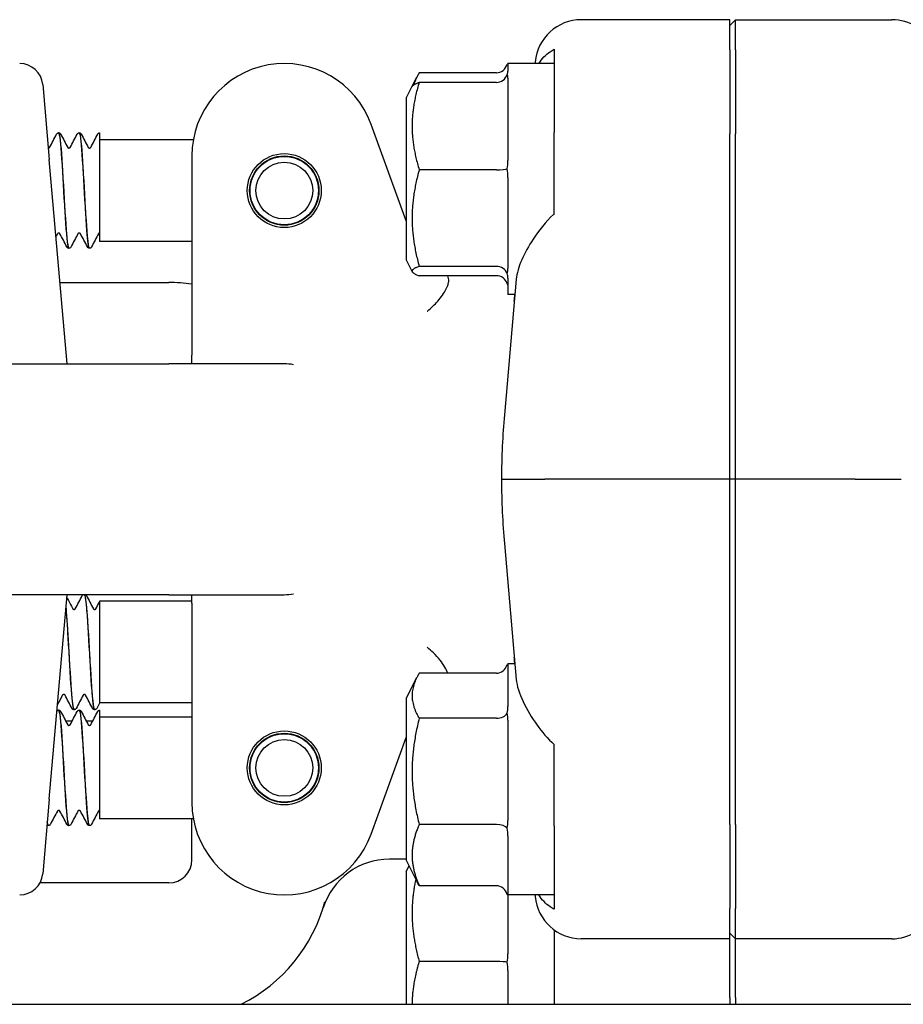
# Model space of a CAD drawing. Header units: inches. Extents: x 18 to 846, y -67 to 561.
# Tile 276 of 656: x 319.34 to 321.73, y 161.86 to 164.53. Entities that reach past the tile are written whole.
import ezdxf

# ---------------------------------------------------------------- set-up
doc = ezdxf.new("R2010")
doc.units = ezdxf.units.IN
doc.header["$LTSCALE"] = 24
doc.header["$MEASUREMENT"] = 0
doc.layers.add('Visible (ANSI)', color=7, linetype='Continuous', lineweight=30)

msp = doc.modelspace()

# ---------------------------------------------------------------- linework, layer by layer
at = {"layer": 'Visible (ANSI)'}
for p, q in [((321.25939, 164.52965), (320.85778, 164.52965)), ((321.27501, 164.52965), (321.25939, 164.51396)), ((321.25939, 164.44787), (321.25939, 164.52965)), ((321.27501, 164.44787), (321.27501, 164.52965)), ((321.27501, 164.52965), (321.69736, 164.52965)), ((321.25939, 164.44787), (321.25939, 164.22061)), ((321.27501, 164.44787), (321.27501, 164.22061)), ((320.78439, 164.42899), (320.78439, 164.36264)), ((320.65939, 164.4109), (320.65939, 164.39045)), ((320.78439, 164.4109), (320.65939, 164.4109)), ((320.73318, 164.41506), (320.73281, 164.4109)), ((320.40049, 164.34935), (320.41293, 164.37424)), ((320.62814, 164.38597), (320.41935, 164.38597)), ((320.65939, 164.3713), (320.65939, 164.14813)), ((319.40095, 164.35384), (319.41867, 164.15134)), ((320.38439, 164.31715), (320.40049, 164.34935)), ((320.62814, 164.36003), (320.41935, 164.36003)), ((320.78439, 164.34613), (320.78439, 164.22432)), ((320.38439, 164.31715), (320.38439, 163.87965)), ((320.38439, 163.98518), (320.28931, 164.2464)), ((319.44436, 164.2234), (319.44377, 164.2234)), ((319.49997, 164.2234), (319.49938, 164.2234)), ((319.55439, 164.22334), (319.55439, 164.20696)), ((319.55439, 164.20696), (319.55439, 164.09556)), ((319.80825, 164.20465), (319.55439, 164.20465)), ((320.78439, 164.00346), (320.78439, 164.22432)), ((321.25939, 163.2859), (321.25939, 164.22061)), ((321.27501, 163.2859), (321.27501, 164.22061)), ((319.46705, 163.5984), (319.41867, 164.15134)), ((319.80439, 164.1609), (319.80439, 163.81405)), ((320.62814, 164.12356), (320.41935, 164.12356)), ((320.65939, 164.10299), (320.65939, 163.85608)), ((319.55439, 164.09556), (319.55439, 163.92965)), ((319.80439, 163.92965), (319.55439, 163.92965)), ((319.47216, 163.9109), (319.47158, 163.9109)), ((319.52777, 163.9109), (319.52719, 163.9109)), ((320.38439, 163.87965), (320.40049, 163.84744)), ((320.62814, 163.86193), (320.41935, 163.86193)), ((320.62814, 163.83677), (320.41935, 163.83677)), ((319.4478, 163.8184), (319.74189, 163.8184)), ((319.80439, 163.81405), (319.80439, 163.62153)), ((320.68177, 163.82753), (320.64964, 163.46021)), ((320.65939, 163.83009), (320.65939, 163.7859)), ((320.67813, 163.7859), (320.65939, 163.7859)), ((319.80439, 163.5984), (319.80439, 163.62153)), ((318.69189, 163.5984), (319.74189, 163.5984)), ((320.05439, 163.5984), (319.74189, 163.5984)), ((320.64203, 163.2859), (320.75891, 163.2859)), ((321.25939, 163.2859), (320.75891, 163.2859)), ((321.27501, 163.2859), (321.25939, 163.2859)), ((321.25939, 162.35118), (321.25939, 163.2859)), ((321.27501, 162.35118), (321.27501, 163.2859)), ((321.59849, 163.2859), (321.27501, 163.2859)), ((321.59849, 163.2859), (321.7231, 163.2859)), ((320.64964, 163.11159), (320.68177, 162.74426)), ((319.74189, 162.9734), (318.69189, 162.9734)), ((319.41867, 162.42045), (319.46705, 162.9734)), ((319.55439, 162.9559), (319.55439, 162.6809)), ((319.80439, 162.9559), (319.55439, 162.9559)), ((319.74189, 162.9734), (320.05439, 162.9734)), ((319.80439, 162.95027), (319.80439, 162.9734)), ((319.80439, 162.95027), (319.80439, 162.75774)), ((320.65939, 162.7859), (320.65939, 162.67073)), ((320.67813, 162.7859), (320.65939, 162.7859)), ((319.80439, 162.75774), (319.80439, 162.4109)), ((320.38439, 162.69215), (320.41293, 162.74924)), ((320.62814, 162.76097), (320.41935, 162.76097)), ((320.38439, 162.69215), (320.38439, 162.25465)), ((319.44436, 162.6609), (319.44377, 162.6609)), ((319.48606, 162.66215), (319.48548, 162.66215)), ((319.49997, 162.6609), (319.49938, 162.6609)), ((319.54167, 162.66215), (319.54109, 162.66215)), ((319.55439, 162.6809), (319.55439, 162.67995)), ((319.80439, 162.6809), (319.55439, 162.6809)), ((319.55439, 162.66084), (319.55439, 162.64446)), ((319.55439, 162.64446), (319.55439, 162.53306)), ((319.80439, 162.64215), (319.55439, 162.64215)), ((320.62814, 162.63897), (320.41935, 162.63897)), ((320.65939, 162.63361), (320.65939, 162.36221)), ((319.48027, 162.6309), (319.46347, 162.6309)), ((319.53588, 162.6309), (319.51908, 162.6309)), ((320.28931, 162.32539), (320.38439, 162.58661)), ((320.78439, 162.34747), (320.78439, 162.56833)), ((319.55439, 162.53306), (319.55439, 162.36715)), ((319.9619, 162.5059), (319.96065, 162.5059)), ((320.14813, 162.5059), (320.14688, 162.5059)), ((319.41867, 162.42045), (319.40095, 162.21795)), ((319.80825, 162.36715), (319.55439, 162.36715)), ((319.80439, 162.2559), (319.80439, 162.36715)), ((319.41655, 162.3484), (319.41597, 162.3484)), ((319.47216, 162.3484), (319.47158, 162.3484)), ((319.52777, 162.3484), (319.52719, 162.3484)), ((320.62814, 162.3514), (320.41935, 162.3514)), ((320.78439, 162.34747), (320.78439, 162.22567)), ((321.25939, 162.35118), (321.25939, 162.12392)), ((321.27501, 162.35118), (321.27501, 162.12392)), ((320.65939, 162.32114), (320.65939, 162.16488)), ((320.38439, 162.25757), (320.33862, 162.25757)), ((320.38439, 162.25465), (320.41293, 162.19755)), ((320.38439, 162.22465), (320.39189, 162.23965)), ((320.38439, 162.22465), (320.38439, 161.86485)), ((320.78439, 162.20915), (320.78439, 162.1428)), ((319.74189, 162.1934), (319.39352, 162.1934)), ((320.62814, 162.18582), (320.41935, 162.18582)), ((320.65939, 162.16093), (320.65939, 162.1609)), ((320.65939, 162.1609), (320.65939, 162.0013)), ((320.78439, 162.1609), (320.65939, 162.1609)), ((320.73281, 162.1609), (320.73318, 162.15673)), ((321.25939, 162.04215), (321.25939, 162.12392)), ((321.27501, 162.04215), (321.27501, 162.12392)), ((321.27501, 162.04215), (321.25939, 162.05783)), ((321.25939, 162.04215), (320.85778, 162.04215)), ((321.25939, 161.88368), (321.25939, 162.04215)), ((321.27501, 161.88368), (321.27501, 162.04215)), ((321.69736, 162.04215), (321.27501, 162.04215)), ((320.62814, 161.98074), (320.41935, 161.98074)), ((320.65939, 161.95616), (320.65939, 161.86485)), ((309.30343, 161.86485), (331.67843, 161.86485)), ((320.78439, 161.88584), (320.78439, 161.86485)), ((321.25939, 161.88368), (321.25939, 161.86485)), ((321.27501, 161.88368), (321.27501, 161.86485))]:
    msp.add_line(p, q, dxfattribs=at)
for centre, radius in [((320.05439, 164.06715), 0.1), ((320.05439, 164.06715), 0.09375), ((320.05439, 164.06715), 0.0925), ((320.05439, 164.06715), 0.07688), ((320.05439, 162.50465), 0.1), ((320.05439, 162.50465), 0.09375), ((320.05439, 162.50465), 0.0925), ((320.05439, 162.50465), 0.07688)]:
    msp.add_circle(centre, radius, dxfattribs=at)
for centre, radius, start, end in [((319.33869, 164.3484), 0.0625, 5, 90), ((320.05439, 164.1609), 0.25, 20, 180), ((319.74189, 163.3809), 0.4375, 81.78679, 90), ((320.05439, 163.4734), 0.125, 78.3306, 90), ((320.05439, 163.0984), 0.125, 270, 281.6694), ((320.05439, 162.4109), 0.25, 180, 340), ((319.74189, 162.2559), 0.0625, 270, 0), ((320.33862, 162.07007), 0.1875, 90, 162.70338), ((319.33869, 162.2234), 0.0625, 270, 355), ((319.74189, 162.2559), 0.4375, 296.64411, 344.98183)]:
    msp.add_arc(centre, radius, start, end, dxfattribs=at)
for centre, major_axis, ratio, start_param, end_param in [((320.8577, 164.40417), (0.01094, 0.125), 0.9961657, 0.0869335, 1.5707963), ((321.69641, 164.40417), (0.08906, 0.08906), 0.9924325, 0.206047, 0.7816001), ((320.62814, 164.42192), (0, 0.03595), 0.8693335, 3.1415927, 4.3657422), ((320.62814, 164.39273), (0, -0.0327), 0.9555533, 0, 1.2241495), ((320.62814, 164.1267), (0.03125, 0), 0.1006388, 4.712389, 5.9365385), ((320.62814, 163.83237), (0.03125, 0), 0.9458753, 0.3466468, 1.5707963), ((320.62814, 163.80406), (0, 0.0327), 0.9555533, 5.0590358, 6.2831853), ((320.62814, 162.79692), (0, 0.03595), 0.8693335, 3.1415927, 4.3657422), ((320.62814, 162.65967), (0.03125, 0), 0.662309, 4.712389, 5.9365385), ((320.62814, 162.33615), (0.03125, 0), 0.4879975, 0.3466468, 1.5707963), ((320.62814, 162.14987), (0, 0.03595), 0.8693335, 5.0590358, 6.2831853), ((320.8577, 162.16762), (0.01094, -0.125), 0.9961657, 4.712389, 6.1962518), ((321.69641, 162.16762), (0.08906, -0.08906), 0.9924325, 5.5015852, 6.0771383), ((320.62814, 161.97759), (0.03125, 0), 0.1006388, 0.3466468, 1.5707963)]:
    msp.add_ellipse(centre, major_axis=major_axis, ratio=ratio, start_param=start_param, end_param=end_param, dxfattribs=at)
for points, knots in [([(320.74315, 164.41089), (320.75108, 164.42412), (320.76168, 164.4349), (320.77666, 164.44529), (320.78038, 164.44759), (320.78439, 164.44973)], [0.72464195, 0.72464195, 0.72464195, 0.72464195, 0.90366002, 0.90366002, 0.95550669, 0.95550669, 0.95550669, 0.95550669]), ([(319.43843, 164.21966), (319.43876, 164.22029), (319.43916, 164.22097), (319.4403, 164.22207), (319.4408, 164.22246), (319.44209, 164.22311), (319.4429, 164.22335), (319.44375, 164.2234)], [0, 0, 0, 0, 0.022095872, 0.022095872, 0.033561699, 0.033561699, 0.045438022, 0.045438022, 0.045438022, 0.045438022]), ([(319.44375, 164.22329), (319.44424, 164.22337), (319.44474, 164.22271), (319.44523, 164.22129), (319.44805, 164.21313), (319.45087, 164.17995), (319.45369, 164.13509), (319.45651, 164.09033), (319.45932, 164.03515), (319.46214, 163.99163), (319.46495, 163.94821), (319.46776, 163.91756), (319.47057, 163.91191), (319.47091, 163.91124), (319.47124, 163.91092), (319.47158, 163.91095)], [86.3909371, 86.3909371, 86.3909371, 86.3909371, 86.558303, 86.558303, 86.558303, 87.5147256, 87.5147256, 87.5147256, 88.4689986, 88.4689986, 88.4689986, 89.4213086, 89.4213086, 89.4213086, 89.5353906, 89.5353906, 89.5353906, 89.5353906]), ([(319.47219, 163.91109), (319.47144, 163.91097), (319.47069, 163.9125), (319.46995, 163.91576), (319.46714, 163.92805), (319.46432, 163.96465), (319.46151, 164.01095), (319.4587, 164.05724), (319.45589, 164.112), (319.45308, 164.15337), (319.45027, 164.19473), (319.44747, 164.22162), (319.44466, 164.22331), (319.44456, 164.22337), (319.44446, 164.22339), (319.44436, 164.22339)], [-95.8214368, -95.8214368, -95.8214368, -95.8214368, -95.568359, -95.568359, -95.568359, -94.6156683, -94.6156683, -94.6156683, -93.6632144, -93.6632144, -93.6632144, -92.7109946, -92.7109946, -92.7109946, -92.6769833, -92.6769833, -92.6769833, -92.6769833]), ([(319.44438, 164.2234), (319.44551, 164.22334), (319.44658, 164.22291), (319.44805, 164.22193), (319.44853, 164.2214), (319.44924, 164.22048), (319.44949, 164.22007), (319.4497, 164.21966)], [0, 0, 0, 0, 0.015967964, 0.015967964, 0.031253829, 0.031253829, 0.045415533, 0.045415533, 0.045415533, 0.045415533]), ([(319.49404, 164.21966), (319.49437, 164.22029), (319.49477, 164.22097), (319.49591, 164.22207), (319.49641, 164.22246), (319.4977, 164.22311), (319.49852, 164.22335), (319.49936, 164.2234)], [0, 0, 0, 0, 0.022095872, 0.022095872, 0.033561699, 0.033561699, 0.045438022, 0.045438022, 0.045438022, 0.045438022]), ([(319.49936, 164.22308), (319.50104, 164.22307), (319.50272, 164.21491), (319.5044, 164.19902), (319.50721, 164.17236), (319.51002, 164.12467), (319.51284, 164.07504), (319.51564, 164.0256), (319.51845, 163.97554), (319.52125, 163.94477), (319.52323, 163.92304), (319.52521, 163.91135), (319.52719, 163.91114)], [92.6741224, 92.6741224, 92.6741224, 92.6741224, 93.2431504, 93.2431504, 93.2431504, 94.1972517, 94.1972517, 94.1972517, 95.1476373, 95.1476373, 95.1476373, 95.8185759, 95.8185759, 95.8185759, 95.8185759]), ([(319.5278, 163.91098), (319.52539, 163.91111), (319.52299, 163.92885), (319.52058, 163.95965), (319.51777, 163.99572), (319.51495, 164.04875), (319.51214, 164.0975), (319.50932, 164.14624), (319.50651, 164.18941), (319.5037, 164.20973), (319.50245, 164.21871), (319.50121, 164.22312), (319.49997, 164.22307)], [-102.1046221, -102.1046221, -102.1046221, -102.1046221, -101.2896371, -101.2896371, -101.2896371, -100.3354652, -100.3354652, -100.3354652, -99.3815473, -99.3815473, -99.3815473, -98.9601686, -98.9601686, -98.9601686, -98.9601686]), ([(319.49999, 164.2234), (319.50113, 164.22334), (319.50219, 164.22291), (319.50366, 164.22193), (319.50414, 164.2214), (319.50485, 164.22048), (319.5051, 164.22007), (319.50531, 164.21966)], [0, 0, 0, 0, 0.015967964, 0.015967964, 0.031253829, 0.031253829, 0.045415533, 0.045415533, 0.045415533, 0.045415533]), ([(319.54965, 164.21966), (319.54996, 164.22026), (319.55034, 164.22089), (319.55136, 164.22192), (319.55179, 164.22229), (319.55291, 164.22294), (319.55362, 164.22322), (319.55439, 164.22334)], [0, 0, 0, 0, 0.020860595, 0.020860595, 0.031618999, 0.031618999, 0.042693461, 0.042693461, 0.042693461, 0.042693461]), ([(319.41626, 164.18221), (319.41733, 164.18221), (319.41833, 164.18266), (319.41929, 164.18336), (319.41948, 164.18362), (319.41961, 164.1838), (319.41963, 164.18383), (319.41963, 164.18383)], [0, 0, 0, 0, 0.017919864, 0.017919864, 0.032518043, 0.032518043, 0.040461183, 0.040461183, 0.040461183, 0.040461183]), ([(319.4685, 164.18383), (319.4685, 164.18383), (319.46857, 164.18367), (319.46912, 164.18314), (319.46946, 164.18287), (319.47048, 164.18239), (319.47117, 164.18221), (319.47187, 164.18221)], [0.003893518, 0.003893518, 0.003893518, 0.003893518, 0.02135506, 0.02135506, 0.032660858, 0.032660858, 0.044379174, 0.044379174, 0.044379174, 0.044379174]), ([(319.47187, 164.18221), (319.47294, 164.18221), (319.47394, 164.18266), (319.4749, 164.18336), (319.47509, 164.18362), (319.47523, 164.1838), (319.47524, 164.18383), (319.47524, 164.18383)], [0, 0, 0, 0, 0.017919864, 0.017919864, 0.032518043, 0.032518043, 0.040461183, 0.040461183, 0.040461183, 0.040461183]), ([(319.52411, 164.18383), (319.52411, 164.18383), (319.52418, 164.18367), (319.52473, 164.18314), (319.52507, 164.18287), (319.52609, 164.18239), (319.52678, 164.18221), (319.52748, 164.18221)], [0.003893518, 0.003893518, 0.003893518, 0.003893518, 0.02135506, 0.02135506, 0.032660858, 0.032660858, 0.044379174, 0.044379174, 0.044379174, 0.044379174]), ([(319.52748, 164.18221), (319.52855, 164.18221), (319.52955, 164.18266), (319.53051, 164.18336), (319.5307, 164.18362), (319.53084, 164.1838), (319.53085, 164.18383), (319.53085, 164.18383)], [0, 0, 0, 0, 0.017919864, 0.017919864, 0.032518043, 0.032518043, 0.040461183, 0.040461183, 0.040461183, 0.040461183]), ([(320.78439, 164.00346), (320.78385, 164.00301), (320.78331, 164.00256), (320.76143, 163.98386), (320.74174, 163.95744), (320.71572, 163.91761), (320.70475, 163.89815), (320.68849, 163.86087), (320.68313, 163.84303), (320.68177, 163.82753)], [1.27338526, 1.27338526, 1.27338526, 1.27338526, 1.27873688, 1.27873688, 1.4959744, 1.4959744, 1.66977331, 1.66977331, 1.84048199, 1.84048199, 1.84048199, 1.84048199]), ([(319.44406, 163.95208), (319.44299, 163.95208), (319.44199, 163.95164), (319.44104, 163.95093), (319.44084, 163.95068), (319.44071, 163.95049), (319.44069, 163.95046), (319.44069, 163.95046)], [0, 0, 0, 0, 0.017919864, 0.017919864, 0.032518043, 0.032518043, 0.040461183, 0.040461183, 0.040461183, 0.040461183]), ([(319.44744, 163.95046), (319.44744, 163.95046), (319.44736, 163.95062), (319.44681, 163.95115), (319.44647, 163.95142), (319.44546, 163.9519), (319.44477, 163.95208), (319.44406, 163.95208)], [0.003893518, 0.003893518, 0.003893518, 0.003893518, 0.02135506, 0.02135506, 0.032660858, 0.032660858, 0.044379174, 0.044379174, 0.044379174, 0.044379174]), ([(319.49968, 163.95208), (319.4986, 163.95208), (319.49761, 163.95164), (319.49665, 163.95093), (319.49645, 163.95068), (319.49632, 163.95049), (319.4963, 163.95046), (319.4963, 163.95046)], [0, 0, 0, 0, 0.017919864, 0.017919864, 0.032518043, 0.032518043, 0.040461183, 0.040461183, 0.040461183, 0.040461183]), ([(319.50305, 163.95046), (319.50305, 163.95046), (319.50298, 163.95062), (319.50242, 163.95115), (319.50208, 163.95142), (319.50107, 163.9519), (319.50038, 163.95208), (319.49968, 163.95208)], [0.003893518, 0.003893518, 0.003893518, 0.003893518, 0.02135506, 0.02135506, 0.032660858, 0.032660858, 0.044379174, 0.044379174, 0.044379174, 0.044379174]), ([(319.55439, 163.95199), (319.55341, 163.95179), (319.5527, 163.95129), (319.55204, 163.95068), (319.55194, 163.9505), (319.55191, 163.95046), (319.55191, 163.95046), (319.55191, 163.95046)], [0, 0, 0, 0, 0.017397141, 0.017397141, 0.033013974, 0.033013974, 0.035372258, 0.035372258, 0.035372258, 0.035372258]), ([(319.47155, 163.9109), (319.47042, 163.91095), (319.46936, 163.91138), (319.46789, 163.91236), (319.4674, 163.91289), (319.4667, 163.91381), (319.46645, 163.91423), (319.46624, 163.91463)], [0, 0, 0, 0, 0.015967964, 0.015967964, 0.031253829, 0.031253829, 0.045415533, 0.045415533, 0.045415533, 0.045415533]), ([(319.4775, 163.91463), (319.47717, 163.914), (319.47677, 163.91333), (319.47563, 163.91222), (319.47514, 163.91183), (319.47385, 163.91118), (319.47303, 163.91094), (319.47219, 163.9109)], [0, 0, 0, 0, 0.022095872, 0.022095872, 0.033561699, 0.033561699, 0.045438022, 0.045438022, 0.045438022, 0.045438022]), ([(319.52716, 163.9109), (319.52603, 163.91095), (319.52497, 163.91138), (319.5235, 163.91236), (319.52301, 163.91289), (319.52231, 163.91381), (319.52206, 163.91423), (319.52185, 163.91463)], [0, 0, 0, 0, 0.015967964, 0.015967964, 0.031253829, 0.031253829, 0.045415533, 0.045415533, 0.045415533, 0.045415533]), ([(319.53311, 163.91463), (319.53278, 163.914), (319.53238, 163.91333), (319.53124, 163.91222), (319.53075, 163.91183), (319.52946, 163.91118), (319.52864, 163.91094), (319.5278, 163.9109)], [0, 0, 0, 0, 0.022095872, 0.022095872, 0.033561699, 0.033561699, 0.045438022, 0.045438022, 0.045438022, 0.045438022]), ([(320.44094, 163.74053), (320.4411, 163.74066), (320.44126, 163.74079), (320.45212, 163.74964), (320.46147, 163.75877), (320.47919, 163.77903), (320.48666, 163.78988), (320.49423, 163.80445), (320.49612, 163.80898), (320.4983, 163.81614), (320.49888, 163.81893), (320.49937, 163.82417), (320.49926, 163.82659), (320.49879, 163.82877)], [-0.0020759, -0.0020759, -0.0020759, -0.0020759, 0, 0, 0.13981454, 0.13981454, 0.31147859, 0.31147859, 0.39681645, 0.39681645, 0.45847322, 0.45847322, 0.52204096, 0.52204096, 0.52204096, 0.52204096]), ([(319.50794, 162.97091), (319.50828, 162.97154), (319.50868, 162.97222), (319.50958, 162.97309), (319.50975, 162.97325), (319.50995, 162.9734)], [0, 0, 0, 0, 0.022095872, 0.022095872, 0.026684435, 0.026684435, 0.026684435, 0.026684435]), ([(319.51441, 162.97328), (319.51669, 162.96795), (319.51897, 162.94709), (319.52125, 162.91554), (319.52409, 162.87624), (319.52694, 162.8214), (319.52978, 162.77336), (319.53259, 162.72579), (319.53541, 162.68616), (319.53822, 162.67031), (319.53918, 162.66492), (319.54013, 162.66233), (319.54109, 162.66242)], [94.3743552, 94.3743552, 94.3743552, 94.3743552, 95.1476373, 95.1476373, 95.1476373, 96.1109708, 96.1109708, 96.1109708, 97.0647023, 97.0647023, 97.0647023, 97.3893723, 97.3893723, 97.3893723, 97.3893723]), ([(319.5417, 162.66248), (319.54029, 162.66241), (319.53889, 162.66803), (319.53748, 162.67936), (319.53466, 162.70205), (319.53185, 162.74702), (319.52903, 162.79624), (319.52622, 162.84544), (319.5234, 162.8976), (319.52058, 162.93179), (319.51872, 162.95444), (319.51685, 162.96882), (319.51499, 162.97314)], [-103.6754184, -103.6754184, -103.6754184, -103.6754184, -103.1987551, -103.1987551, -103.1987551, -102.2440661, -102.2440661, -102.2440661, -101.2896371, -101.2896371, -101.2896371, -100.6575405, -100.6575405, -100.6575405, -100.6575405]), ([(319.51721, 162.9734), (319.51773, 162.97299), (319.51811, 162.97257), (319.51875, 162.97173), (319.519, 162.97132), (319.51921, 162.97091)], [0.018728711, 0.018728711, 0.018728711, 0.018728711, 0.031253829, 0.031253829, 0.045415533, 0.045415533, 0.045415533, 0.045415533]), ([(319.46391, 162.93741), (319.46613, 162.91188), (319.46835, 162.87513), (319.47057, 162.83618), (319.47337, 162.787), (319.47618, 162.73559), (319.47898, 162.70242), (319.48115, 162.67679), (319.48331, 162.66255), (319.48548, 162.6623)], [88.668594, 88.668594, 88.668594, 88.668594, 89.4213086, 89.4213086, 89.4213086, 90.3718388, 90.3718388, 90.3718388, 91.106187, 91.106187, 91.106187, 91.106187]), ([(319.48609, 162.66218), (319.48352, 162.66225), (319.48095, 162.6828), (319.47838, 162.71741), (319.47557, 162.75529), (319.47276, 162.809), (319.46995, 162.85709), (319.46803, 162.88988), (319.46611, 162.91946), (319.46419, 162.94062)], [-97.3922331, -97.3922331, -97.3922331, -97.3922331, -96.5212894, -96.5212894, -96.5212894, -95.568359, -95.568359, -95.568359, -94.918563, -94.918563, -94.918563, -94.918563]), ([(319.4824, 162.93508), (319.4824, 162.93508), (319.48247, 162.93492), (319.48302, 162.93439), (319.48337, 162.93412), (319.48438, 162.93364), (319.48507, 162.93346), (319.48577, 162.93346)], [0.003893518, 0.003893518, 0.003893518, 0.003893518, 0.02135506, 0.02135506, 0.032660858, 0.032660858, 0.044379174, 0.044379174, 0.044379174, 0.044379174]), ([(319.48577, 162.93346), (319.48685, 162.93346), (319.48784, 162.93391), (319.4888, 162.93461), (319.48899, 162.93487), (319.48913, 162.93505), (319.48915, 162.93508), (319.48915, 162.93508)], [0, 0, 0, 0, 0.017919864, 0.017919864, 0.032518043, 0.032518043, 0.040461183, 0.040461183, 0.040461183, 0.040461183]), ([(319.53801, 162.93508), (319.53801, 162.93508), (319.53808, 162.93492), (319.53863, 162.93439), (319.53898, 162.93412), (319.53999, 162.93364), (319.54068, 162.93346), (319.54138, 162.93346)], [0.003893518, 0.003893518, 0.003893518, 0.003893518, 0.02135506, 0.02135506, 0.032660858, 0.032660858, 0.044379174, 0.044379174, 0.044379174, 0.044379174]), ([(319.54138, 162.93346), (319.54246, 162.93346), (319.54345, 162.93391), (319.54441, 162.93461), (319.5446, 162.93487), (319.54474, 162.93505), (319.54476, 162.93508), (319.54476, 162.93508)], [0, 0, 0, 0, 0.017919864, 0.017919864, 0.032518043, 0.032518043, 0.040461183, 0.040461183, 0.040461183, 0.040461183]), ([(320.49663, 162.76097), (320.49486, 162.76606), (320.4922, 162.77166), (320.4816, 162.78971), (320.4712, 162.8031), (320.45263, 162.82129), (320.44721, 162.82615), (320.44125, 162.83101), (320.4411, 162.83114), (320.44094, 162.83127)], [0.14074754, 0.14074754, 0.14074754, 0.14074754, 0.24187268, 0.24187268, 0.44609948, 0.44609948, 0.52177136, 0.52177136, 0.52382638, 0.52382638, 0.52382638, 0.52382638]), ([(320.67785, 162.7859), (320.67772, 162.788), (320.67758, 162.79006), (320.67717, 162.79623), (320.67688, 162.80018), (320.67656, 162.8039)], [0.444334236, 0.444334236, 0.444334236, 0.444334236, 0.473337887, 0.473337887, 0.533365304, 0.533365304, 0.533365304, 0.533365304]), ([(320.68177, 162.74426), (320.68333, 162.72643), (320.69009, 162.70584), (320.71034, 162.66291), (320.72387, 162.64053), (320.7507, 162.60307), (320.76694, 162.58281), (320.78439, 162.56833)], [0.51551539, 0.51551539, 0.51551539, 0.51551539, 0.71204276, 0.71204276, 0.91166133, 0.91166133, 1.08359589, 1.08359589, 1.08359589, 1.08359589]), ([(319.45797, 162.70333), (319.45689, 162.70333), (319.4559, 162.70289), (319.45494, 162.70218), (319.45475, 162.70193), (319.45461, 162.70174), (319.45459, 162.70171), (319.45459, 162.70171)], [0, 0, 0, 0, 0.017919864, 0.017919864, 0.032518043, 0.032518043, 0.040461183, 0.040461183, 0.040461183, 0.040461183]), ([(319.46134, 162.70171), (319.46132, 162.70174), (319.46123, 162.70191), (319.46072, 162.7024), (319.46037, 162.70267), (319.45936, 162.70315), (319.45867, 162.70333), (319.45797, 162.70333)], [0.005742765, 0.005742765, 0.005742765, 0.005742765, 0.02135506, 0.02135506, 0.032660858, 0.032660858, 0.044379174, 0.044379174, 0.044379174, 0.044379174]), ([(319.51358, 162.70333), (319.5125, 162.70333), (319.51151, 162.70289), (319.51055, 162.70218), (319.51036, 162.70193), (319.51022, 162.70174), (319.5102, 162.70171), (319.5102, 162.70171)], [0, 0, 0, 0, 0.017919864, 0.017919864, 0.032518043, 0.032518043, 0.040461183, 0.040461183, 0.040461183, 0.040461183]), ([(319.51695, 162.70171), (319.51693, 162.70174), (319.51684, 162.70191), (319.51633, 162.7024), (319.51598, 162.70267), (319.51497, 162.70315), (319.51428, 162.70333), (319.51358, 162.70333)], [0.005742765, 0.005742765, 0.005742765, 0.005742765, 0.02135506, 0.02135506, 0.032660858, 0.032660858, 0.044379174, 0.044379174, 0.044379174, 0.044379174]), ([(319.43952, 162.65879), (319.43964, 162.65892), (319.43977, 162.65906), (319.4403, 162.65957), (319.4408, 162.65996), (319.44209, 162.66061), (319.4429, 162.66085), (319.44375, 162.6609)], [0.017920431, 0.017920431, 0.017920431, 0.017920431, 0.022095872, 0.022095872, 0.033561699, 0.033561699, 0.045438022, 0.045438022, 0.045438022, 0.045438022]), ([(319.44375, 162.66079), (319.44424, 162.66087), (319.44474, 162.66021), (319.44523, 162.65879), (319.44805, 162.65063), (319.45087, 162.61745), (319.45369, 162.57259), (319.45651, 162.52783), (319.45932, 162.47265), (319.46214, 162.42913), (319.46495, 162.38571), (319.46776, 162.35506), (319.47057, 162.34941), (319.47091, 162.34874), (319.47124, 162.34842), (319.47158, 162.34845)], [86.3909371, 86.3909371, 86.3909371, 86.3909371, 86.558303, 86.558303, 86.558303, 87.5147256, 87.5147256, 87.5147256, 88.4689986, 88.4689986, 88.4689986, 89.4213086, 89.4213086, 89.4213086, 89.5353906, 89.5353906, 89.5353906, 89.5353906]), ([(319.47219, 162.34859), (319.47144, 162.34847), (319.47069, 162.35), (319.46995, 162.35326), (319.46714, 162.36555), (319.46432, 162.40215), (319.46151, 162.44845), (319.4587, 162.49474), (319.45589, 162.5495), (319.45308, 162.59087), (319.45027, 162.63223), (319.44747, 162.65912), (319.44466, 162.66081), (319.44456, 162.66087), (319.44446, 162.66089), (319.44436, 162.66089)], [-95.8214368, -95.8214368, -95.8214368, -95.8214368, -95.568359, -95.568359, -95.568359, -94.6156683, -94.6156683, -94.6156683, -93.6632144, -93.6632144, -93.6632144, -92.7109946, -92.7109946, -92.7109946, -92.6769833, -92.6769833, -92.6769833, -92.6769833]), ([(319.44438, 162.6609), (319.44551, 162.66084), (319.44658, 162.66041), (319.44805, 162.65943), (319.44853, 162.6589), (319.44924, 162.65798), (319.44949, 162.65757), (319.4497, 162.65716)], [0, 0, 0, 0, 0.015967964, 0.015967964, 0.031253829, 0.031253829, 0.045415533, 0.045415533, 0.045415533, 0.045415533]), ([(319.48546, 162.66215), (319.48432, 162.6622), (319.48326, 162.66263), (319.48179, 162.66361), (319.48131, 162.66414), (319.4806, 162.66506), (319.48035, 162.66548), (319.48014, 162.66588)], [0, 0, 0, 0, 0.015967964, 0.015967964, 0.031253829, 0.031253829, 0.045415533, 0.045415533, 0.045415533, 0.045415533]), ([(319.49141, 162.66588), (319.49108, 162.66525), (319.49067, 162.66458), (319.48954, 162.66347), (319.48904, 162.66308), (319.48775, 162.66243), (319.48693, 162.66219), (319.48609, 162.66215)], [0, 0, 0, 0, 0.022095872, 0.022095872, 0.033561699, 0.033561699, 0.045438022, 0.045438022, 0.045438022, 0.045438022]), ([(319.49404, 162.65716), (319.49437, 162.65779), (319.49477, 162.65847), (319.49591, 162.65957), (319.49641, 162.65996), (319.4977, 162.66061), (319.49852, 162.66085), (319.49936, 162.6609)], [0, 0, 0, 0, 0.022095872, 0.022095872, 0.033561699, 0.033561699, 0.045438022, 0.045438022, 0.045438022, 0.045438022]), ([(319.49936, 162.66058), (319.50104, 162.66057), (319.50272, 162.65241), (319.5044, 162.63652), (319.50721, 162.60986), (319.51002, 162.56217), (319.51284, 162.51254), (319.51564, 162.4631), (319.51845, 162.41304), (319.52125, 162.38227), (319.52323, 162.36054), (319.52521, 162.34885), (319.52719, 162.34864)], [92.6741224, 92.6741224, 92.6741224, 92.6741224, 93.2431504, 93.2431504, 93.2431504, 94.1972517, 94.1972517, 94.1972517, 95.1476373, 95.1476373, 95.1476373, 95.8185759, 95.8185759, 95.8185759, 95.8185759]), ([(319.5278, 162.34848), (319.52539, 162.34861), (319.52299, 162.36635), (319.52058, 162.39715), (319.51777, 162.43322), (319.51495, 162.48625), (319.51214, 162.535), (319.50932, 162.58374), (319.50651, 162.62691), (319.5037, 162.64723), (319.50245, 162.65621), (319.50121, 162.66062), (319.49997, 162.66057)], [-102.1046221, -102.1046221, -102.1046221, -102.1046221, -101.2896371, -101.2896371, -101.2896371, -100.3354652, -100.3354652, -100.3354652, -99.3815473, -99.3815473, -99.3815473, -98.9601686, -98.9601686, -98.9601686, -98.9601686]), ([(319.49999, 162.6609), (319.50113, 162.66084), (319.50219, 162.66041), (319.50366, 162.65943), (319.50414, 162.6589), (319.50485, 162.65798), (319.5051, 162.65757), (319.50531, 162.65716)], [0, 0, 0, 0, 0.015967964, 0.015967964, 0.031253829, 0.031253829, 0.045415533, 0.045415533, 0.045415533, 0.045415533]), ([(319.54107, 162.66215), (319.53993, 162.6622), (319.53887, 162.66263), (319.5374, 162.66361), (319.53692, 162.66414), (319.53621, 162.66506), (319.53596, 162.66548), (319.53575, 162.66588)], [0, 0, 0, 0, 0.015967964, 0.015967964, 0.031253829, 0.031253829, 0.045415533, 0.045415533, 0.045415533, 0.045415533]), ([(319.54702, 162.66588), (319.54669, 162.66525), (319.54629, 162.66458), (319.54515, 162.66347), (319.54465, 162.66308), (319.54336, 162.66243), (319.54254, 162.66219), (319.5417, 162.66215)], [0, 0, 0, 0, 0.022095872, 0.022095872, 0.033561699, 0.033561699, 0.045438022, 0.045438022, 0.045438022, 0.045438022]), ([(319.54965, 162.65716), (319.54996, 162.65776), (319.55034, 162.65839), (319.55136, 162.65942), (319.55179, 162.65979), (319.55291, 162.66044), (319.55362, 162.66072), (319.55439, 162.66084)], [0, 0, 0, 0, 0.020860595, 0.020860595, 0.031618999, 0.031618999, 0.042693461, 0.042693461, 0.042693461, 0.042693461]), ([(319.4685, 162.62133), (319.4685, 162.62133), (319.46857, 162.62117), (319.46912, 162.62064), (319.46946, 162.62037), (319.47048, 162.61989), (319.47117, 162.61971), (319.47187, 162.61971)], [0.003893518, 0.003893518, 0.003893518, 0.003893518, 0.02135506, 0.02135506, 0.032660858, 0.032660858, 0.044379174, 0.044379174, 0.044379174, 0.044379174]), ([(319.47187, 162.61971), (319.47294, 162.61971), (319.47394, 162.62016), (319.4749, 162.62086), (319.47509, 162.62112), (319.47523, 162.6213), (319.47524, 162.62133), (319.47524, 162.62133)], [0, 0, 0, 0, 0.017919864, 0.017919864, 0.032518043, 0.032518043, 0.040461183, 0.040461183, 0.040461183, 0.040461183]), ([(319.52411, 162.62133), (319.52411, 162.62133), (319.52418, 162.62117), (319.52473, 162.62064), (319.52507, 162.62037), (319.52609, 162.61989), (319.52678, 162.61971), (319.52748, 162.61971)], [0.003893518, 0.003893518, 0.003893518, 0.003893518, 0.02135506, 0.02135506, 0.032660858, 0.032660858, 0.044379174, 0.044379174, 0.044379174, 0.044379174]), ([(319.52748, 162.61971), (319.52855, 162.61971), (319.52955, 162.62016), (319.53051, 162.62086), (319.5307, 162.62112), (319.53084, 162.6213), (319.53085, 162.62133), (319.53085, 162.62133)], [0, 0, 0, 0, 0.017919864, 0.017919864, 0.032518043, 0.032518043, 0.040461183, 0.040461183, 0.040461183, 0.040461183]), ([(319.44406, 162.38958), (319.44299, 162.38958), (319.44199, 162.38914), (319.44104, 162.38843), (319.44084, 162.38818), (319.44071, 162.38799), (319.44069, 162.38796), (319.44069, 162.38796)], [0, 0, 0, 0, 0.017919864, 0.017919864, 0.032518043, 0.032518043, 0.040461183, 0.040461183, 0.040461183, 0.040461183]), ([(319.44744, 162.38796), (319.44744, 162.38796), (319.44736, 162.38812), (319.44681, 162.38865), (319.44647, 162.38892), (319.44546, 162.3894), (319.44477, 162.38958), (319.44406, 162.38958)], [0.003893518, 0.003893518, 0.003893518, 0.003893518, 0.02135506, 0.02135506, 0.032660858, 0.032660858, 0.044379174, 0.044379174, 0.044379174, 0.044379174]), ([(319.49968, 162.38958), (319.4986, 162.38958), (319.49761, 162.38914), (319.49665, 162.38843), (319.49645, 162.38818), (319.49632, 162.38799), (319.4963, 162.38796), (319.4963, 162.38796)], [0, 0, 0, 0, 0.017919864, 0.017919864, 0.032518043, 0.032518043, 0.040461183, 0.040461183, 0.040461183, 0.040461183]), ([(319.50305, 162.38796), (319.50305, 162.38796), (319.50298, 162.38812), (319.50242, 162.38865), (319.50208, 162.38892), (319.50107, 162.3894), (319.50038, 162.38958), (319.49968, 162.38958)], [0.003893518, 0.003893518, 0.003893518, 0.003893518, 0.02135506, 0.02135506, 0.032660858, 0.032660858, 0.044379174, 0.044379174, 0.044379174, 0.044379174]), ([(319.55439, 162.38949), (319.55341, 162.38929), (319.5527, 162.38879), (319.55204, 162.38818), (319.55194, 162.388), (319.55191, 162.38796), (319.55191, 162.38796), (319.55191, 162.38796)], [0, 0, 0, 0, 0.017397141, 0.017397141, 0.033013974, 0.033013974, 0.035372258, 0.035372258, 0.035372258, 0.035372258]), ([(319.41594, 162.3484), (319.41481, 162.34845), (319.41374, 162.34888), (319.41281, 162.34951), (319.41264, 162.34963), (319.41249, 162.34976)], [0, 0, 0, 0, 0.015967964, 0.015967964, 0.019879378, 0.019879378, 0.019879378, 0.019879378]), ([(319.42189, 162.35213), (319.42156, 162.3515), (319.42116, 162.35083), (319.42002, 162.34972), (319.41952, 162.34933), (319.41823, 162.34868), (319.41742, 162.34844), (319.41657, 162.3484)], [0, 0, 0, 0, 0.022095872, 0.022095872, 0.033561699, 0.033561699, 0.045438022, 0.045438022, 0.045438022, 0.045438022]), ([(319.47155, 162.3484), (319.47042, 162.34845), (319.46936, 162.34888), (319.46789, 162.34986), (319.4674, 162.35039), (319.4667, 162.35131), (319.46645, 162.35173), (319.46624, 162.35213)], [0, 0, 0, 0, 0.015967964, 0.015967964, 0.031253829, 0.031253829, 0.045415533, 0.045415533, 0.045415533, 0.045415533]), ([(319.4775, 162.35213), (319.47717, 162.3515), (319.47677, 162.35083), (319.47563, 162.34972), (319.47514, 162.34933), (319.47385, 162.34868), (319.47303, 162.34844), (319.47219, 162.3484)], [0, 0, 0, 0, 0.022095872, 0.022095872, 0.033561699, 0.033561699, 0.045438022, 0.045438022, 0.045438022, 0.045438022]), ([(319.52716, 162.3484), (319.52603, 162.34845), (319.52497, 162.34888), (319.5235, 162.34986), (319.52301, 162.35039), (319.52231, 162.35131), (319.52206, 162.35173), (319.52185, 162.35213)], [0, 0, 0, 0, 0.015967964, 0.015967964, 0.031253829, 0.031253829, 0.045415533, 0.045415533, 0.045415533, 0.045415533]), ([(319.53311, 162.35213), (319.53278, 162.3515), (319.53238, 162.35083), (319.53124, 162.34972), (319.53075, 162.34933), (319.52946, 162.34868), (319.52864, 162.34844), (319.5278, 162.3484)], [0, 0, 0, 0, 0.022095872, 0.022095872, 0.033561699, 0.033561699, 0.045438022, 0.045438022, 0.045438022, 0.045438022]), ([(320.78439, 162.12206), (320.78042, 162.12418), (320.77673, 162.12646), (320.76174, 162.13683), (320.7511, 162.14764), (320.74315, 162.1609)], [1.3958264, 1.3958264, 1.3958264, 1.3958264, 1.44717623, 1.44717623, 1.62669993, 1.62669993, 1.62669993, 1.62669993])]:
    msp.add_open_spline(points, degree=3, knots=knots, dxfattribs=at)
for points, weights in [([(320.78439, 164.44973), (320.78439, 164.43943), (320.78439, 164.42899)], [0.999914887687, 0.999912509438, 0.999993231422]), ([(320.41935, 164.38597), (320.40915, 164.36874), (320.40442, 164.35328)], [1.04422863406, 1.08531429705, 1.10550107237]), ([(320.41935, 164.36003), (320.38327, 164.24179), (320.41935, 164.12356)], [1.04422863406, 1.20577136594, 1.04422863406]), ([(320.40049, 164.34935), (320.40297, 164.35432), (320.41935, 164.36003)], [1.12285543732, 1.11183872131, 1.04422863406]), ([(320.41935, 164.12356), (320.38327, 163.99274), (320.41935, 163.86193)], [1.04422863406, 1.20577136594, 1.04422863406]), ([(320.41935, 163.86193), (320.38327, 163.84935), (320.41935, 163.83677)], [1.04422863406, 1.20577136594, 1.04422863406]), ([(320.41935, 162.76097), (320.38327, 162.69997), (320.41935, 162.63897)], [1.04422863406, 1.20577136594, 1.04422863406]), ([(320.41935, 162.63897), (320.38327, 162.49519), (320.41935, 162.3514)], [1.04422863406, 1.20577136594, 1.04422863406]), ([(320.41935, 162.3514), (320.38327, 162.26861), (320.41935, 162.18582)], [1.04422863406, 1.20577136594, 1.04422863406]), ([(320.40993, 162.20357), (320.38758, 162.09591), (320.41935, 161.98074)], [1.08208544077, 1.1838750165, 1.04422863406]), ([(320.41935, 162.18582), (320.4158, 162.19182), (320.41293, 162.19755)], [1.04422863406, 1.05817173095, 1.06970791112]), ([(320.78439, 162.1428), (320.78439, 162.13236), (320.78439, 162.12206)], [0.999993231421, 0.999912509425, 0.999914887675]), ([(320.78439, 162.06604), (320.78439, 161.97631), (320.78439, 161.88584)], [0.999920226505, 0.999935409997, 0.999993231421]), ([(320.41935, 161.98074), (320.4004, 161.91864), (320.40002, 161.86485)], [1.04422863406, 1.12326861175, 1.12496288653])]:
    msp.add_rational_spline(points, weights, degree=2, dxfattribs=at)
for points in [[(320.65939, 164.41086), (320.65939, 164.41076), (320.6589, 164.41037), (320.65753, 164.40971)], [(320.65753, 164.38162), (320.6589, 164.38483), (320.65939, 164.38788), (320.65939, 164.39045)], [(320.65939, 164.3713), (320.65939, 164.37482), (320.6589, 164.37839), (320.65753, 164.38162)], [(320.78439, 164.36264), (320.78416, 164.3573), (320.78416, 164.35178), (320.78439, 164.34613)], [(319.41962, 164.18381), (319.4259, 164.19576), (319.43217, 164.20771), (319.43843, 164.21966)], [(319.4497, 164.21966), (319.45596, 164.20771), (319.46223, 164.19576), (319.46851, 164.18381)], [(319.47523, 164.18381), (319.48151, 164.19576), (319.48778, 164.20771), (319.49404, 164.21966)], [(319.50531, 164.21966), (319.51157, 164.20771), (319.51784, 164.19576), (319.52412, 164.18381)], [(319.53084, 164.18381), (319.53712, 164.19576), (319.54339, 164.20771), (319.54965, 164.21966)], [(319.41597, 164.18222), (319.41607, 164.18221), (319.41616, 164.18221), (319.41626, 164.18221)], [(320.65753, 164.12563), (320.6589, 164.13323), (320.65939, 164.141), (320.65939, 164.14813)], [(320.65939, 164.10299), (320.65939, 164.11022), (320.6589, 164.11804), (320.65753, 164.12563)], [(319.4407, 163.95048), (319.43943, 163.94806), (319.43815, 163.94563), (319.43688, 163.94321)], [(319.46624, 163.91463), (319.45997, 163.92659), (319.45371, 163.93854), (319.44743, 163.95048)], [(319.49631, 163.95048), (319.49003, 163.93854), (319.48376, 163.92659), (319.4775, 163.91463)], [(319.52185, 163.91463), (319.51559, 163.92659), (319.50932, 163.93854), (319.50304, 163.95048)], [(319.55192, 163.95048), (319.54564, 163.93854), (319.53938, 163.92659), (319.53311, 163.91463)], [(320.49879, 163.82877), (320.49814, 163.83175), (320.49757, 163.83441), (320.49706, 163.83677)], [(320.65753, 163.84241), (320.6589, 163.84679), (320.65939, 163.85152), (320.65939, 163.85608)], [(320.65939, 163.83009), (320.65939, 163.83379), (320.6589, 163.83804), (320.65753, 163.84241)], [(320.65753, 163.81518), (320.6589, 163.81196), (320.65939, 163.80892), (320.65939, 163.80634)], [(320.67656, 163.76789), (320.67704, 163.77342), (320.67744, 163.77943), (320.67786, 163.7859)], [(320.64964, 163.46021), (320.64486, 163.40558), (320.64203, 163.34617), (320.64203, 163.2859)], [(320.64203, 163.2859), (320.64203, 163.22562), (320.64486, 163.16621), (320.64964, 163.11159)], [(319.46637, 162.96563), (319.47171, 162.95544), (319.47705, 162.94525), (319.48241, 162.93506)], [(319.48913, 162.93506), (319.49542, 162.94701), (319.50168, 162.95896), (319.50794, 162.97091)], [(319.51921, 162.97091), (319.52547, 162.95896), (319.53174, 162.94701), (319.53802, 162.93506)], [(319.54475, 162.93506), (319.54796, 162.94118), (319.55118, 162.9473), (319.55439, 162.95342)], [(320.65939, 162.78586), (320.65939, 162.78576), (320.6589, 162.78537), (320.65753, 162.78471)], [(319.45461, 162.70173), (319.45007, 162.6931), (319.44554, 162.68448), (319.44101, 162.67584)], [(319.48014, 162.66588), (319.47388, 162.67784), (319.46761, 162.68979), (319.46133, 162.70173)], [(319.51022, 162.70173), (319.50393, 162.68979), (319.49767, 162.67784), (319.49141, 162.66588)], [(319.53575, 162.66588), (319.52949, 162.67784), (319.52322, 162.68979), (319.51694, 162.70173)], [(319.55439, 162.67995), (319.55193, 162.67526), (319.54947, 162.67057), (319.54702, 162.66588)], [(320.65753, 162.65264), (320.6589, 162.65888), (320.65939, 162.66512), (320.65939, 162.67073)], [(319.4497, 162.65716), (319.45596, 162.64521), (319.46223, 162.63326), (319.46851, 162.62131)], [(319.47523, 162.62131), (319.48151, 162.63326), (319.48778, 162.64521), (319.49404, 162.65716)], [(319.50531, 162.65716), (319.51157, 162.64521), (319.51784, 162.63326), (319.52412, 162.62131)], [(319.53084, 162.62131), (319.53712, 162.63326), (319.54339, 162.64521), (319.54965, 162.65716)], [(320.65939, 162.63361), (320.65939, 162.63981), (320.6589, 162.64639), (320.65753, 162.65264)], [(319.4407, 162.38798), (319.43442, 162.37604), (319.42815, 162.36409), (319.42189, 162.35213)], [(319.46624, 162.35213), (319.45997, 162.36409), (319.45371, 162.37604), (319.44743, 162.38798)], [(319.49631, 162.38798), (319.49003, 162.37604), (319.48376, 162.36409), (319.4775, 162.35213)], [(319.52185, 162.35213), (319.51559, 162.36409), (319.50932, 162.37604), (319.50304, 162.38798)], [(319.55192, 162.38798), (319.54564, 162.37604), (319.53938, 162.36409), (319.53311, 162.35213)], [(319.41309, 162.35675), (319.41405, 162.35144), (319.41501, 162.34874), (319.41597, 162.34871)], [(319.41657, 162.34865), (319.41548, 162.3487), (319.41438, 162.35225), (319.41329, 162.35911)], [(320.65753, 162.34133), (320.6589, 162.34824), (320.65939, 162.35546), (320.65939, 162.36221)], [(320.65939, 162.32114), (320.65939, 162.32745), (320.6589, 162.33442), (320.65753, 162.34133)], [(320.78439, 162.22567), (320.78416, 162.22001), (320.78416, 162.2145), (320.78439, 162.20915)], [(320.65753, 162.16209), (320.6589, 162.16276), (320.65939, 162.16373), (320.65939, 162.16488)], [(320.65939, 162.16093), (320.65939, 162.16104), (320.6589, 162.16143), (320.65753, 162.16209)], [(320.65753, 161.97866), (320.6589, 161.98625), (320.65939, 161.99408), (320.65939, 162.0013)], [(320.65939, 161.95616), (320.65939, 161.9633), (320.6589, 161.97107), (320.65753, 161.97866)]]:
    msp.add_open_spline(points, degree=3, dxfattribs=at)

doc.saveas('drawing.dxf')
